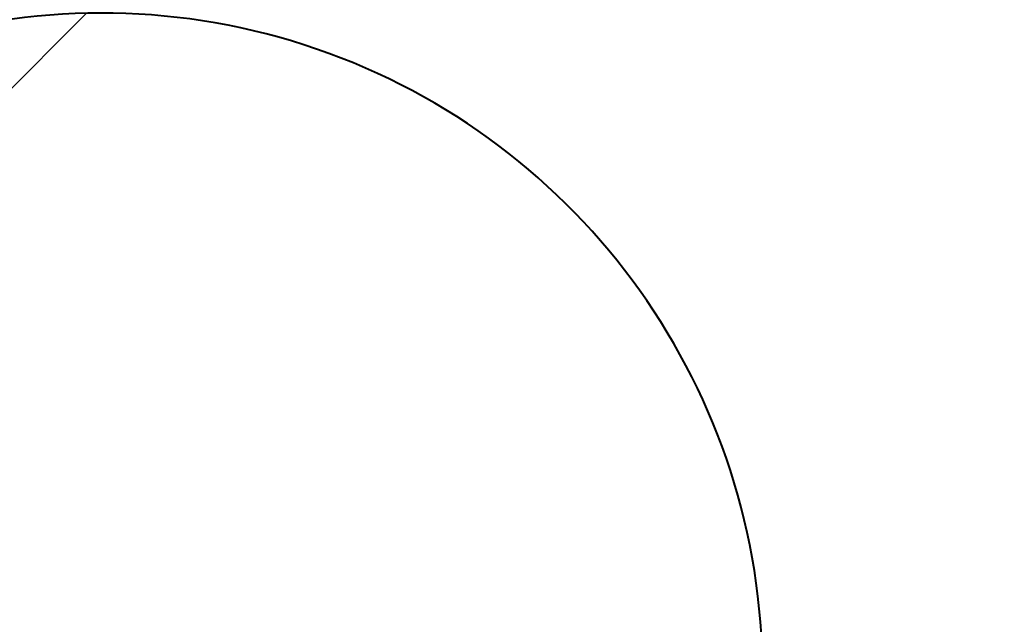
# Model space of a CAD drawing. Header units: metres. Extents: x -138 to 797, y -50 to 519.
# Tile 284 of 311: x 200.288 to 200.755, y 430.97 to 431.256. Entities that reach past the tile are written whole.
import ezdxf

# ---------------------------------------------------------------- set-up
doc = ezdxf.new("R2010")
doc.units = ezdxf.units.M
doc.header["$MEASUREMENT"] = 0
doc.layers.add('B_DETAIL', color=7, linetype='Continuous', lineweight=18)
doc.layers.add('B_DETAIL_OBJ', color=7, linetype='Continuous', lineweight=40)

# ---------------------------------------------------------------- blocks, each defined once
blk = doc.blocks.new('*U739')
at = {"layer": 'B_DETAIL'}
h = blk.add_hatch(dxfattribs=at)
h.set_pattern_fill('ANSI32', color=256, scale=2.30116)
h.set_pattern_definition([(45, (337.62965, 136.9638), (-0.610187, 0.610187), []), (45, (338.0364, 136.9638), (-0.610187, 0.610187), [])])
edge = h.paths.add_edge_path()
edge.add_line((313.46895, 166.3023), (311.57444, 166.3023))
edge.add_line((311.57444, 166.3023), (311.57444, 163.37433))
edge.add_line((311.57444, 163.37433), (313.46895, 163.37433))
edge.add_line((313.46895, 163.37433), (313.4686, 164.10771))
edge.add_arc((313.15531, 164.10741), 0.31329, 0.0543, 142.0592)
edge.add_line((312.90823, 164.30004), (312.84202, 164.10741))
edge.add_arc((312.53916, 164.21152), 0.32025, 161.0296, 341.0296, ccw=False)
edge.add_line((312.23631, 164.31563), (312.62299, 165.44051))
edge.add_arc((312.92584, 165.3364), 0.32025, -7.1384, 161.0296, ccw=False)
edge.add_line((313.24361, 165.29661), (313.74265, 165.29661))
edge.add_line((313.74265, 165.29661), (313.83176, 165.3889))
edge.add_line((313.83176, 165.3889), (313.83176, 165.9363))
edge.add_line((313.83176, 165.9363), (313.46895, 166.3023))
at = {"layer": 'B_DETAIL_OBJ', "flags": 128}
blk.add_lwpolyline([(311.57444, 166.3023), (311.57444, 163.37433), (313.46895, 163.37433), (313.4686, 164.10741, 0.713683), (312.90823, 164.30004)], format="xyb", dxfattribs=at)

msp = doc.modelspace()

# ---------------------------------------------------------------- block references
msp.add_blockref('*U739', (-112.82857, 266.83871))

doc.saveas('drawing.dxf')
